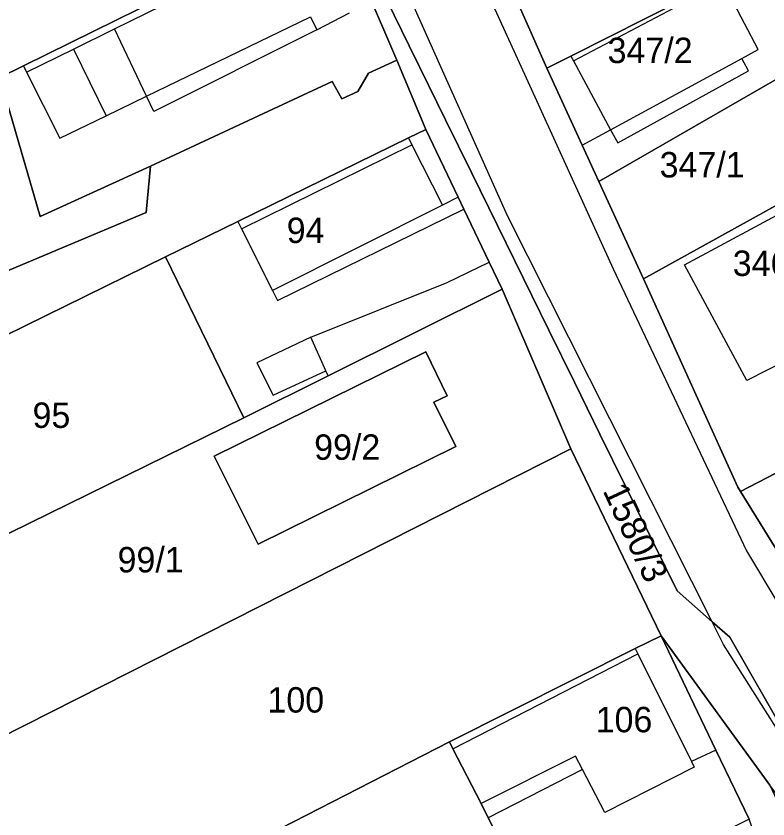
# Model space of a CAD drawing. Extents: x -263943 to -261149, y -1236934 to -1230686.
# Drawn here: x -262760.1 to -262700.9, y -1235851.1 to -1235787.9 of the extents above; entities that cross this region are included whole.
import ezdxf

# ---------------------------------------------------------------- set-up
doc = ezdxf.new("R2010")
doc.units = 0
for name, color, linetype in [('body_kn', 7, 'Continuous'), ('kladpar_druhypozemkov', 7, 'Continuous'), ('kladpar_hranice', 7, 'Continuous'), ('kladpar_parcelnecisla', 7, 'Continuous'), ('kladpar_plochy', 7, 'Continuous'), ('zappar_hrandruhpozemk', 7, 'Continuous')]:
    doc.layers.add(name, color=color, linetype=linetype)

msp = doc.modelspace()

# ---------------------------------------------------------------- linework, layer by layer
at = {"layer": 'body_kn'}
for p, q in [((-262736.92, -1235787.99), (-262736.92, -1235787.99)), ((-262752.35, -1235788.93), (-262752.35, -1235788.93)), ((-262752.35, -1235788.93), (-262752.35, -1235788.93)), ((-262736.42, -1235789.01), (-262736.42, -1235789.01)), ((-262755.59, -1235790.52), (-262755.59, -1235790.52)), ((-262755.59, -1235790.52), (-262755.59, -1235790.52)), ((-262729.17, -1235790.25), (-262729.17, -1235790.25)), ((-262701.68, -1235790.55), (-262701.68, -1235790.55)), ((-262716.43, -1235791.07), (-262716.43, -1235791.07)), ((-262716.43, -1235791.07), (-262716.43, -1235791.07)), ((-262702.98, -1235791.26), (-262702.98, -1235791.26)), ((-262702.98, -1235791.26), (-262702.98, -1235791.26)), ((-262759.52, -1235791.83), (-262759.52, -1235791.83)), ((-262759.52, -1235791.83), (-262759.52, -1235791.83)), ((-262730.12, -1235791.38), (-262730.12, -1235791.38)), ((-262728.33, -1235791.96), (-262728.33, -1235791.96)), ((-262716.23, -1235791.44), (-262716.23, -1235791.44)), ((-262759.27, -1235792.33), (-262759.27, -1235792.33)), ((-262759.27, -1235792.33), (-262759.27, -1235792.33)), ((-262732.35, -1235792.41), (-262732.35, -1235792.41)), ((-262718.33, -1235792.03), (-262718.33, -1235792.03)), ((-262702.45, -1235792.24), (-262702.45, -1235792.24)), ((-262735.23, -1235793.08), (-262735.23, -1235793.08)), ((-262735.23, -1235793.08), (-262735.23, -1235793.08)), ((-262719.95, -1235792.79), (-262719.95, -1235792.79)), ((-262733.2, -1235793.85), (-262733.2, -1235793.85)), ((-262749.82, -1235794.22), (-262749.82, -1235794.22)), ((-262734.47, -1235794.44), (-262734.47, -1235794.44)), ((-262753.02, -1235795.77), (-262753.02, -1235795.77)), ((-262749.25, -1235795.42), (-262749.25, -1235795.42)), ((-262749.25, -1235795.42), (-262749.25, -1235795.42)), ((-262726.3, -1235796.08), (-262726.3, -1235796.08)), ((-262727.85, -1235796.84), (-262727.85, -1235796.84)), ((-262713.3, -1235796.87), (-262713.3, -1235796.87)), ((-262756.65, -1235797.52), (-262756.65, -1235797.52)), ((-262729.21, -1235797.51), (-262729.21, -1235797.51)), ((-262729.21, -1235797.51), (-262729.21, -1235797.51)), ((-262728.94, -1235798.05), (-262728.94, -1235798.05)), ((-262715.54, -1235798.09), (-262715.54, -1235798.09)), ((-262715.54, -1235798.09), (-262715.54, -1235798.09)), ((-262712.74, -1235797.9), (-262712.74, -1235797.9)), ((-262749.52, -1235799.74), (-262749.52, -1235799.74)), ((-262749.52, -1235799.74), (-262749.52, -1235799.74)), ((-262724.26, -1235800.24), (-262724.26, -1235800.24)), ((-262714.23, -1235800.95), (-262714.23, -1235800.95)), ((-262714.23, -1235800.95), (-262714.23, -1235800.95)), ((-262725.3, -1235802.17), (-262725.3, -1235802.17)), ((-262725.3, -1235802.17), (-262725.3, -1235802.17)), ((-262726.54, -1235802.79), (-262726.54, -1235802.79)), ((-262726.54, -1235802.79), (-262726.54, -1235802.79)), ((-262724.85, -1235803.11), (-262724.85, -1235803.11)), ((-262724.85, -1235803.11), (-262724.85, -1235803.11)), ((-262758.19, -1235803.7), (-262758.19, -1235803.7)), ((-262749.86, -1235803.39), (-262749.86, -1235803.39)), ((-262721.41, -1235803.64), (-262721.41, -1235803.64)), ((-262742.65, -1235804.08), (-262742.65, -1235804.08)), ((-262742.65, -1235804.08), (-262742.65, -1235804.08)), ((-262722.21, -1235804.4), (-262722.21, -1235804.4)), ((-262742.35, -1235804.67), (-262742.35, -1235804.67)), ((-262748.34, -1235806.87), (-262748.34, -1235806.87)), ((-262722.86, -1235807.28), (-262722.86, -1235807.28)), ((-262707.49, -1235807.5), (-262707.49, -1235807.5)), ((-262707.49, -1235807.5), (-262707.49, -1235807.5)), ((-262713.1, -1235807.82), (-262713.1, -1235807.82)), ((-262726.18, -1235808.89), (-262726.18, -1235808.89)), ((-262720.16, -1235808.57), (-262720.16, -1235808.57)), ((-262710.72, -1235808.59), (-262710.72, -1235808.59)), ((-262739.91, -1235809.51), (-262739.91, -1235809.51)), ((-262739.91, -1235809.51), (-262739.91, -1235809.51)), ((-262721.85, -1235809.41), (-262721.85, -1235809.41)), ((-262739.52, -1235810.29), (-262739.52, -1235810.29)), ((-262739.52, -1235810.29), (-262739.52, -1235810.29)), ((-262718.16, -1235812.65), (-262718.16, -1235812.65)), ((-262736.89, -1235813.18), (-262736.89, -1235813.18)), ((-262736.89, -1235813.18), (-262736.89, -1235813.18)), ((-262727.85, -1235814.33), (-262727.85, -1235814.33)), ((-262741.14, -1235815.21), (-262741.14, -1235815.21)), ((-262735.71, -1235815.85), (-262735.71, -1235815.85)), ((-262735.71, -1235815.85), (-262735.71, -1235815.85)), ((-262735.54, -1235816.23), (-262735.54, -1235816.23)), ((-262735.54, -1235816.23), (-262735.54, -1235816.23)), ((-262702.58, -1235816.59), (-262702.58, -1235816.59)), ((-262716.15, -1235816.73), (-262716.15, -1235816.73)), ((-262739.87, -1235817.76), (-262739.87, -1235817.76)), ((-262726.17, -1235817.8), (-262726.17, -1235817.8)), ((-262727.21, -1235818.3), (-262727.21, -1235818.3)), ((-262742.17, -1235819.53), (-262742.17, -1235819.53)), ((-262714.14, -1235820.82), (-262714.14, -1235820.82)), ((-262725.49, -1235821.79), (-262725.49, -1235821.79)), ((-262716.44, -1235821.98), (-262716.44, -1235821.98)), ((-262716.44, -1235821.98), (-262716.44, -1235821.98)), ((-262744.51, -1235822.55), (-262744.51, -1235822.55)), ((-262744.51, -1235822.55), (-262744.51, -1235822.55)), ((-262712.13, -1235824.9), (-262712.13, -1235824.9)), ((-262703.28, -1235824.99), (-262703.28, -1235824.99)), ((-262703.07, -1235825.33), (-262703.07, -1235825.33)), ((-262710.18, -1235828.86), (-262710.18, -1235828.86)), ((-262741.04, -1235829.49), (-262741.04, -1235829.49)), ((-262702.61, -1235829.99), (-262702.61, -1235829.99)), ((-262708.07, -1235833.15), (-262708.07, -1235833.15)), ((-262705.31, -1235835.58), (-262705.31, -1235835.58)), ((-262705.31, -1235835.58), (-262705.31, -1235835.58)), ((-262709.33, -1235836.68), (-262709.33, -1235836.68)), ((-262703.93, -1235836.8), (-262703.93, -1235836.8)), ((-262704.41, -1235837.37), (-262704.41, -1235837.37)), ((-262711.37, -1235837.7), (-262711.37, -1235837.7)), ((-262711.37, -1235837.7), (-262711.37, -1235837.7)), ((-262711.17, -1235838.1), (-262711.17, -1235838.1)), ((-262711.17, -1235838.1), (-262711.17, -1235838.1)), ((-262725.99, -1235845.03), (-262725.99, -1235845.03)), ((-262725.99, -1235845.03), (-262725.99, -1235845.03)), ((-262725.71, -1235845.57), (-262725.71, -1235845.57)), ((-262725.71, -1235845.57), (-262725.71, -1235845.57)), ((-262705.02, -1235845.68), (-262705.02, -1235845.68)), ((-262705.02, -1235845.68), (-262705.02, -1235845.68)), ((-262716.06, -1235846.16), (-262716.06, -1235846.16)), ((-262706.94, -1235846.59), (-262706.94, -1235846.59)), ((-262706.94, -1235846.59), (-262706.94, -1235846.59)), ((-262715.52, -1235847.2), (-262715.52, -1235847.2)), ((-262715.52, -1235847.2), (-262715.52, -1235847.2)), ((-262706.72, -1235847.03), (-262706.72, -1235847.03)), ((-262723.5, -1235849.89), (-262723.5, -1235849.89)), ((-262713.77, -1235850.58), (-262713.77, -1235850.58)), ((-262722.93, -1235851), (-262722.93, -1235851)), ((-262722.93, -1235851), (-262722.93, -1235851))]:
    msp.add_line(p, q, dxfattribs=at)
at = {"layer": 'kladpar_druhypozemkov'}
for p, q in [((-262708.36, -1235789.52), (-262708.36, -1235789.52)), ((-262705.31, -1235798.67), (-262705.31, -1235798.67)), ((-262737.26, -1235803.98), (-262737.26, -1235803.98)), ((-262757.51, -1235818.08), (-262757.51, -1235818.08)), ((-262733.53, -1235820.7), (-262733.53, -1235820.7)), ((-262710.11, -1235829.15), (-262710.11, -1235829.15)), ((-262749.28, -1235829.41), (-262749.28, -1235829.41)), ((-262738.76, -1235840.53), (-262738.76, -1235840.53)), ((-262712.81, -1235842.28), (-262712.81, -1235842.28))]:
    msp.add_line(p, q, dxfattribs=at)
at = {"layer": 'kladpar_hranice'}
for points in [[(-262748.15, -1235725), (-262744.69, -1235734), (-262739.96, -1235743.52), (-262737.27, -1235749.43), (-262736.85, -1235750.36), (-262735.08, -1235754.25), (-262730.84, -1235763.57), (-262725.77, -1235775.21), (-262723.24, -1235780.94), (-262720.61, -1235786.88), (-262718.33, -1235792.03), (-262715.54, -1235798.09), (-262714.23, -1235800.95), (-262710.72, -1235808.59), (-262703.28, -1235824.99), (-262703.07, -1235825.33), (-262696.24, -1235836.4), (-262695.74, -1235837.22), (-262690.03, -1235845.09), (-262689.39, -1235845.98), (-262688.21, -1235847.33), (-262680.83, -1235855.76)], [(-262747.14, -1235753.69), (-262745.15, -1235757.73), (-262742.83, -1235762.45), (-262740.11, -1235767.99), (-262737.25, -1235773.8), (-262734.39, -1235779.62), (-262732.37, -1235783.73), (-262730.35, -1235787.85), (-262729.17, -1235790.25), (-262728.33, -1235791.96), (-262726.3, -1235796.08), (-262724.26, -1235800.24), (-262722.21, -1235804.4), (-262720.16, -1235808.57), (-262718.16, -1235812.65), (-262716.15, -1235816.73), (-262714.14, -1235820.82), (-262712.13, -1235824.9), (-262710.18, -1235828.86), (-262708.07, -1235833.15), (-262705.31, -1235835.58), (-262703.93, -1235836.8), (-262699.38, -1235844.71), (-262688.79, -1235859.28)], [(-262640.97, -1235900.91), (-262645.89, -1235898.1), (-262653.28, -1235892.22), (-262661.25, -1235885.75), (-262676.1, -1235872.99), (-262680.51, -1235868.14), (-262687.63, -1235862.1), (-262700.18, -1235849.26), (-262700.78, -1235848.43), (-262709.33, -1235836.68), (-262716.44, -1235821.98), (-262721.85, -1235809.41), (-262722.86, -1235807.28), (-262724.85, -1235803.11), (-262725.3, -1235802.17), (-262727.85, -1235796.84), (-262730.12, -1235791.38), (-262732.52, -1235785.8), (-262735.04, -1235779.93), (-262737.33, -1235775.05), (-262737.81, -1235774.02), (-262740.53, -1235768.21), (-262742.84, -1235763.13), (-262747.14, -1235753.69)], [(-262688.79, -1235859.28), (-262699.38, -1235844.71), (-262703.93, -1235836.8), (-262705.31, -1235835.58), (-262708.07, -1235833.15), (-262710.18, -1235828.86), (-262712.13, -1235824.9), (-262714.14, -1235820.82), (-262716.15, -1235816.73), (-262718.16, -1235812.65), (-262720.16, -1235808.57), (-262722.21, -1235804.4), (-262724.26, -1235800.24), (-262726.3, -1235796.08), (-262728.33, -1235791.96), (-262729.17, -1235790.25), (-262730.35, -1235787.85), (-262732.37, -1235783.73), (-262734.39, -1235779.62), (-262737.25, -1235773.8), (-262740.11, -1235767.99), (-262742.83, -1235762.45), (-262745.15, -1235757.73), (-262747.14, -1235753.69)], [(-262753.15, -1235781.87), (-262750.42, -1235787.35), (-262759.52, -1235791.83), (-262761.39, -1235792.75), (-262762.24, -1235793.09), (-262764.61, -1235788.58), (-262770.98, -1235791.96), (-262768.7, -1235796.29), (-262775.08, -1235799.41), (-262782.28, -1235802.95), (-262787.8, -1235792.5), (-262760.68, -1235778.58), (-262755.99, -1235776.16), (-262755.77, -1235776.6), (-262753.15, -1235781.87)], [(-262716.43, -1235791.07), (-262718.33, -1235792.03), (-262720.61, -1235786.88), (-262703.69, -1235778.24), (-262701.06, -1235783.3), (-262704.57, -1235785.07), (-262716.43, -1235791.07)], [(-262732.52, -1235785.8), (-262730.12, -1235791.38), (-262732.35, -1235792.41), (-262733.2, -1235793.85), (-262734.47, -1235794.44), (-262735.23, -1235793.08), (-262749.52, -1235799.74), (-262758.19, -1235803.7), (-262761.39, -1235792.75), (-262759.52, -1235791.83), (-262750.42, -1235787.35), (-262737.23, -1235780.99), (-262735.04, -1235779.93), (-262732.52, -1235785.8)], [(-262692.08, -1235788.2), (-262714.23, -1235800.95), (-262715.54, -1235798.09), (-262718.33, -1235792.03), (-262716.43, -1235791.07), (-262704.57, -1235785.07), (-262701.06, -1235783.3), (-262696.48, -1235780.98), (-262692.08, -1235788.2)], [(-262714.23, -1235800.95), (-262692.08, -1235788.2), (-262687.51, -1235795.77), (-262710.72, -1235808.59), (-262714.23, -1235800.95)], [(-262735.23, -1235793.08), (-262734.47, -1235794.44), (-262733.2, -1235793.85), (-262732.35, -1235792.41), (-262730.12, -1235791.38), (-262727.85, -1235796.84), (-262729.21, -1235797.51), (-262742.65, -1235804.08), (-262748.34, -1235806.87), (-262772.06, -1235818.51), (-262773.93, -1235819.44), (-262777.82, -1235811.03), (-262777.97, -1235811.11), (-262781.75, -1235803.96), (-262782.28, -1235802.95), (-262775.08, -1235799.41), (-262768.73, -1235811.31), (-262749.86, -1235803.39), (-262749.52, -1235799.74), (-262735.23, -1235793.08)], [(-262749.52, -1235799.74), (-262749.86, -1235803.39), (-262768.73, -1235811.31), (-262775.08, -1235799.41), (-262768.7, -1235796.29), (-262762.24, -1235793.09), (-262761.39, -1235792.75), (-262758.19, -1235803.7), (-262749.52, -1235799.74)], [(-262682.19, -1235803.98), (-262690.93, -1235808.73), (-262686.56, -1235816.76), (-262703.07, -1235825.33), (-262703.28, -1235824.99), (-262710.72, -1235808.59), (-262687.51, -1235795.77), (-262685.14, -1235799.34), (-262683.36, -1235801.97), (-262682.19, -1235803.98)], [(-262724.85, -1235803.11), (-262722.86, -1235807.28), (-262721.85, -1235809.41), (-262735.54, -1235816.23), (-262742.17, -1235819.53), (-262748.34, -1235806.87), (-262742.65, -1235804.08), (-262729.21, -1235797.51), (-262727.85, -1235796.84), (-262725.3, -1235802.17), (-262724.85, -1235803.11)], [(-262765.2, -1235830.83), (-262772.06, -1235818.51), (-262748.34, -1235806.87), (-262742.17, -1235819.53), (-262765.2, -1235830.83)], [(-262716.44, -1235821.98), (-262761.49, -1235844.76), (-262768.01, -1235832.27), (-262765.2, -1235830.83), (-262742.17, -1235819.53), (-262735.54, -1235816.23), (-262721.85, -1235809.41), (-262716.44, -1235821.98)], [(-262744.51, -1235822.55), (-262727.85, -1235814.33), (-262726.17, -1235817.8), (-262727.21, -1235818.3), (-262725.49, -1235821.79), (-262741.04, -1235829.49), (-262744.51, -1235822.55)], [(-262727.85, -1235814.33), (-262744.51, -1235822.55), (-262741.04, -1235829.49), (-262725.49, -1235821.79), (-262727.21, -1235818.3), (-262726.17, -1235817.8), (-262727.85, -1235814.33)], [(-262696.24, -1235836.4), (-262703.07, -1235825.33), (-262686.56, -1235816.76)], [(-262725.99, -1235845.03), (-262754.64, -1235859.71), (-262764.5, -1235864.18), (-262771.78, -1235850.07), (-262761.49, -1235844.76), (-262716.44, -1235821.98), (-262709.33, -1235836.68), (-262711.37, -1235837.7), (-262725.99, -1235845.03)], [(-262702.39, -1235851.12), (-262718.71, -1235859.21), (-262722.93, -1235851), (-262723.5, -1235849.89), (-262725.71, -1235845.57), (-262725.99, -1235845.03), (-262711.37, -1235837.7), (-262709.33, -1235836.68), (-262705.02, -1235845.68), (-262702.39, -1235851.12)], [(-262683.46, -1235917.16), (-262682.37, -1235921.83), (-262678.56, -1235939.48), (-262683.66, -1235936.5), (-262686.86, -1235918.93), (-262690.15, -1235901.54), (-262691.68, -1235896.44), (-262694.63, -1235883.12), (-262695.89, -1235876.33), (-262696.44, -1235872.93), (-262697.91, -1235863.77), (-262702.39, -1235851.12), (-262705.02, -1235845.68), (-262709.33, -1235836.68), (-262700.78, -1235848.43), (-262693.07, -1235864.97), (-262692.15, -1235873.54), (-262691.23, -1235881.94), (-262687.01, -1235900.02), (-262685.41, -1235909.61), (-262683.46, -1235917.16)], [(-262722.93, -1235851), (-262718.71, -1235859.21), (-262747.87, -1235873.47), (-262754.64, -1235859.71), (-262725.99, -1235845.03), (-262725.71, -1235845.57), (-262723.5, -1235849.89), (-262722.93, -1235851)]]:
    msp.add_lwpolyline(points, dxfattribs=at)
at = {"layer": 'kladpar_plochy'}
for p, q in [((-262735.54, -1235816.23), (-262721.85, -1235809.41)), ((-262721.85, -1235809.41), (-262716.44, -1235821.98)), ((-262727.85, -1235814.33), (-262744.51, -1235822.55)), ((-262726.17, -1235817.8), (-262727.85, -1235814.33)), ((-262742.17, -1235819.53), (-262735.54, -1235816.23)), ((-262727.21, -1235818.3), (-262726.17, -1235817.8)), ((-262725.49, -1235821.79), (-262727.21, -1235818.3)), ((-262765.2, -1235830.83), (-262742.17, -1235819.53)), ((-262716.44, -1235821.98), (-262761.49, -1235844.76)), ((-262741.04, -1235829.49), (-262725.49, -1235821.79)), ((-262744.51, -1235822.55), (-262741.04, -1235829.49))]:
    msp.add_line(p, q, dxfattribs=at)
for points in [[(-262748.15, -1235725), (-262744.69, -1235734), (-262739.96, -1235743.52), (-262737.27, -1235749.43), (-262736.85, -1235750.36), (-262735.08, -1235754.25), (-262730.84, -1235763.57), (-262725.77, -1235775.21), (-262723.24, -1235780.94), (-262720.61, -1235786.88), (-262718.33, -1235792.03), (-262715.54, -1235798.09), (-262714.23, -1235800.95), (-262710.72, -1235808.59), (-262703.28, -1235824.99), (-262703.07, -1235825.33), (-262696.24, -1235836.4), (-262695.74, -1235837.22), (-262690.03, -1235845.09), (-262689.39, -1235845.98), (-262688.21, -1235847.33), (-262680.83, -1235855.76)], [(-262700.78, -1235848.43), (-262709.33, -1235836.68), (-262716.44, -1235821.98), (-262721.85, -1235809.41), (-262722.86, -1235807.28), (-262724.85, -1235803.11), (-262725.3, -1235802.17), (-262727.85, -1235796.84), (-262730.12, -1235791.38), (-262732.52, -1235785.8)], [(-262730.35, -1235787.85), (-262729.17, -1235790.25), (-262728.33, -1235791.96), (-262726.3, -1235796.08), (-262724.26, -1235800.24), (-262722.21, -1235804.4), (-262720.16, -1235808.57), (-262718.16, -1235812.65), (-262716.15, -1235816.73), (-262714.14, -1235820.82), (-262712.13, -1235824.9), (-262710.18, -1235828.86), (-262708.07, -1235833.15), (-262705.31, -1235835.58), (-262703.93, -1235836.8), (-262699.38, -1235844.71)], [(-262699.38, -1235844.71), (-262703.93, -1235836.8), (-262705.31, -1235835.58), (-262708.07, -1235833.15), (-262710.18, -1235828.86), (-262712.13, -1235824.9), (-262714.14, -1235820.82), (-262716.15, -1235816.73), (-262718.16, -1235812.65), (-262720.16, -1235808.57), (-262722.21, -1235804.4), (-262724.26, -1235800.24), (-262726.3, -1235796.08), (-262728.33, -1235791.96), (-262729.17, -1235790.25), (-262730.35, -1235787.85)], [(-262696.24, -1235836.4), (-262703.07, -1235825.33), (-262686.56, -1235816.76)]]:
    msp.add_lwpolyline(points, dxfattribs=at)
for points in [[(-262753.15, -1235781.87), (-262750.42, -1235787.35), (-262759.52, -1235791.83), (-262761.39, -1235792.75), (-262762.24, -1235793.09), (-262764.61, -1235788.58), (-262770.98, -1235791.96), (-262768.7, -1235796.29), (-262775.08, -1235799.41), (-262782.28, -1235802.95), (-262787.8, -1235792.5), (-262760.68, -1235778.58), (-262755.99, -1235776.16), (-262755.77, -1235776.6)], [(-262716.43, -1235791.07), (-262718.33, -1235792.03), (-262720.61, -1235786.88), (-262703.69, -1235778.24), (-262701.06, -1235783.3), (-262704.57, -1235785.07)], [(-262732.52, -1235785.8), (-262730.12, -1235791.38), (-262732.35, -1235792.41), (-262733.2, -1235793.85), (-262734.47, -1235794.44), (-262735.23, -1235793.08), (-262749.52, -1235799.74), (-262758.19, -1235803.7), (-262761.39, -1235792.75), (-262759.52, -1235791.83), (-262750.42, -1235787.35), (-262737.23, -1235780.99), (-262735.04, -1235779.93)], [(-262692.08, -1235788.2), (-262714.23, -1235800.95), (-262715.54, -1235798.09), (-262718.33, -1235792.03), (-262716.43, -1235791.07), (-262704.57, -1235785.07), (-262701.06, -1235783.3), (-262696.48, -1235780.98)], [(-262714.23, -1235800.95), (-262692.08, -1235788.2), (-262687.51, -1235795.77), (-262710.72, -1235808.59)], [(-262735.23, -1235793.08), (-262734.47, -1235794.44), (-262733.2, -1235793.85), (-262732.35, -1235792.41), (-262730.12, -1235791.38), (-262727.85, -1235796.84), (-262729.21, -1235797.51), (-262742.65, -1235804.08), (-262748.34, -1235806.87), (-262772.06, -1235818.51), (-262773.93, -1235819.44), (-262777.82, -1235811.03), (-262777.97, -1235811.11), (-262781.75, -1235803.96), (-262782.28, -1235802.95), (-262775.08, -1235799.41), (-262768.73, -1235811.31), (-262749.86, -1235803.39), (-262749.52, -1235799.74)], [(-262749.52, -1235799.74), (-262749.86, -1235803.39), (-262768.73, -1235811.31), (-262775.08, -1235799.41), (-262768.7, -1235796.29), (-262762.24, -1235793.09), (-262761.39, -1235792.75), (-262758.19, -1235803.7)], [(-262682.19, -1235803.98), (-262690.93, -1235808.73), (-262686.56, -1235816.76), (-262703.07, -1235825.33), (-262703.28, -1235824.99), (-262710.72, -1235808.59), (-262687.51, -1235795.77), (-262685.14, -1235799.34), (-262683.36, -1235801.97)], [(-262724.85, -1235803.11), (-262722.86, -1235807.28), (-262721.85, -1235809.41), (-262735.54, -1235816.23), (-262742.17, -1235819.53), (-262748.34, -1235806.87), (-262742.65, -1235804.08), (-262729.21, -1235797.51), (-262727.85, -1235796.84), (-262725.3, -1235802.17)], [(-262765.2, -1235830.83), (-262772.06, -1235818.51), (-262748.34, -1235806.87), (-262742.17, -1235819.53)], [(-262744.51, -1235822.55), (-262727.85, -1235814.33), (-262726.17, -1235817.8), (-262727.21, -1235818.3), (-262725.49, -1235821.79), (-262741.04, -1235829.49)], [(-262725.99, -1235845.03), (-262754.64, -1235859.71), (-262764.5, -1235864.18), (-262771.78, -1235850.07), (-262761.49, -1235844.76), (-262716.44, -1235821.98), (-262709.33, -1235836.68), (-262711.37, -1235837.7)], [(-262702.39, -1235851.12), (-262718.71, -1235859.21), (-262722.93, -1235851), (-262723.5, -1235849.89), (-262725.71, -1235845.57), (-262725.99, -1235845.03), (-262711.37, -1235837.7), (-262709.33, -1235836.68), (-262705.02, -1235845.68)], [(-262683.46, -1235917.16), (-262682.37, -1235921.83), (-262678.56, -1235939.48), (-262683.66, -1235936.5), (-262686.86, -1235918.93), (-262690.15, -1235901.54), (-262691.68, -1235896.44), (-262694.63, -1235883.12), (-262695.89, -1235876.33), (-262696.44, -1235872.93), (-262697.91, -1235863.77), (-262702.39, -1235851.12), (-262705.02, -1235845.68), (-262709.33, -1235836.68), (-262700.78, -1235848.43), (-262693.07, -1235864.97), (-262692.15, -1235873.54), (-262691.23, -1235881.94), (-262687.01, -1235900.02), (-262685.41, -1235909.61)], [(-262722.93, -1235851), (-262718.71, -1235859.21), (-262747.87, -1235873.47), (-262754.64, -1235859.71), (-262725.99, -1235845.03), (-262725.71, -1235845.57), (-262723.5, -1235849.89)]]:
    msp.add_lwpolyline(points, close=True, dxfattribs=at)
at = {"layer": 'zappar_hrandruhpozemk'}
for p, q in [((-262721.41, -1235803.64), (-262737.73, -1235767.2)), ((-262752.35, -1235788.93), (-262737.03, -1235781.38)), ((-262716.23, -1235791.44), (-262704.47, -1235785.25)), ((-262701.68, -1235790.55), (-262704.47, -1235785.25)), ((-262736.42, -1235789.01), (-262733.86, -1235787.66)), ((-262736.42, -1235789.01), (-262749.25, -1235795.42)), ((-262755.59, -1235790.52), (-262753.02, -1235795.77)), ((-262702.98, -1235791.26), (-262701.68, -1235790.55)), ((-262716.43, -1235791.07), (-262716.23, -1235791.44)), ((-262713.3, -1235796.87), (-262702.98, -1235791.26)), ((-262716.23, -1235791.44), (-262713.3, -1235796.87)), ((-262719.95, -1235792.79), (-262713.1, -1235807.82)), ((-262715.54, -1235798.09), (-262713.3, -1235796.87)), ((-262742.35, -1235804.67), (-262728.94, -1235798.05)), ((-262725.3, -1235802.17), (-262726.54, -1235802.79)), ((-262726.54, -1235802.79), (-262739.91, -1235809.51)), ((-262739.52, -1235810.29), (-262724.85, -1235803.11)), ((-262705.31, -1235835.58), (-262721.41, -1235803.64)), ((-262742.65, -1235804.08), (-262742.35, -1235804.67)), ((-262742.35, -1235804.67), (-262739.91, -1235809.51)), ((-262726.18, -1235808.89), (-262722.86, -1235807.28)), ((-262702.58, -1235816.59), (-262707.49, -1235807.5)), ((-262739.91, -1235809.51), (-262739.52, -1235810.29)), ((-262694.17, -1235812.29), (-262702.58, -1235816.59)), ((-262735.54, -1235816.23), (-262735.71, -1235815.85)), ((-262704.41, -1235837.37), (-262705.31, -1235835.58)), ((-262694.07, -1235853.77), (-262704.41, -1235837.37)), ((-262725.71, -1235845.57), (-262711.17, -1235838.1)), ((-262711.37, -1235837.7), (-262711.17, -1235838.1)), ((-262711.17, -1235838.1), (-262706.94, -1235846.59)), ((-262705.02, -1235845.68), (-262706.94, -1235846.59)), ((-262716.06, -1235846.16), (-262723.5, -1235849.89)), ((-262706.94, -1235846.59), (-262706.72, -1235847.03)), ((-262715.52, -1235847.2), (-262722.93, -1235851)), ((-262706.72, -1235847.03), (-262713.77, -1235850.58))]:
    msp.add_line(p, q, dxfattribs=at)
for points in [[(-262742.26, -1235743.85), (-262732.79, -1235764.67), (-262719.95, -1235792.79)], [(-262759.52, -1235791.83), (-262759.27, -1235792.33), (-262756.65, -1235797.52), (-262753.02, -1235795.77), (-262749.82, -1235794.22), (-262736.92, -1235787.99), (-262736.42, -1235789.01)], [(-262759.27, -1235792.33), (-262755.59, -1235790.52), (-262752.35, -1235788.93)], [(-262749.25, -1235795.42), (-262749.82, -1235794.22), (-262752.35, -1235788.93)], [(-262713.3, -1235796.87), (-262712.74, -1235797.9), (-262702.45, -1235792.24), (-262702.98, -1235791.26)], [(-262729.21, -1235797.51), (-262728.94, -1235798.05), (-262726.54, -1235802.79)], [(-262707.49, -1235807.5), (-262692.57, -1235799.47), (-262690.4, -1235798.3), (-262687.78, -1235803.23), (-262689.96, -1235804.38), (-262690.23, -1235804.52)], [(-262713.1, -1235807.82), (-262702.61, -1235829.99), (-262700.07, -1235834.24), (-262689.4, -1235849.54), (-262677.78, -1235862.13)], [(-262735.71, -1235815.85), (-262736.89, -1235813.18), (-262726.18, -1235808.89)], [(-262736.89, -1235813.18), (-262741.14, -1235815.21), (-262739.87, -1235817.76), (-262735.71, -1235815.85)], [(-262713.77, -1235850.58), (-262715.52, -1235847.2), (-262716.06, -1235846.16)]]:
    msp.add_lwpolyline(points, dxfattribs=at)

# ---------------------------------------------------------------- texts
at = {"layer": 'kladpar_parcelnecisla'}
for s, p in [('347/2', (-262713.541, -1235791.62)), ('347/1', (-262709.445, -1235800.62)), ('94', (-262738.798, -1235805.78)), ('346/1', (-262703.692, -1235808.37)), ('95', (-262758.803, -1235820.33)), ('99/2', (-262736.635, -1235822.84)), ('99/1', (-262752.109, -1235831.7)), ('100', (-262740.313, -1235842.73)), ('106', (-262714.481, -1235844.28))]:
    msp.add_text(s, height=2, dxfattribs=at).set_placement(p)
msp.add_text('1580/3', height=2, rotation=295, dxfattribs=at).set_placement((-262713.956, -1235825.258))

doc.saveas('drawing.dxf')
